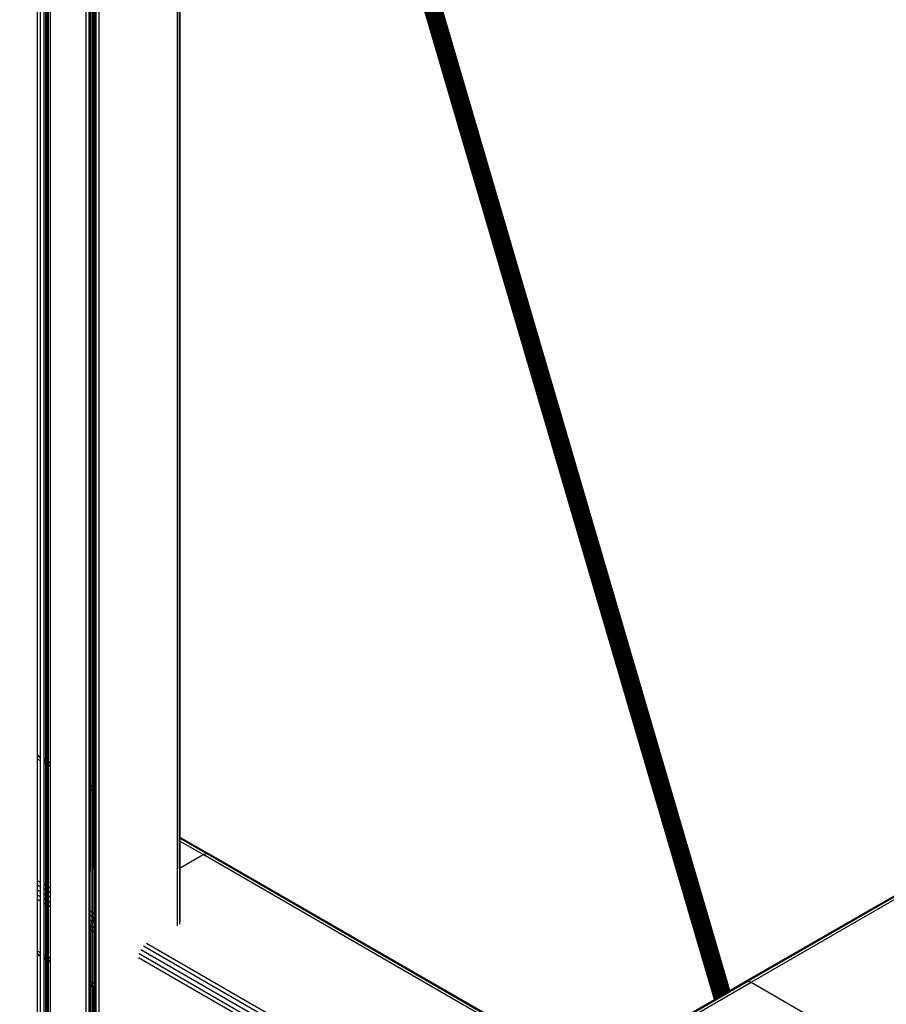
# Model space of a CAD drawing. Header units: millimetres. Extents: x 10 to 1250, y -62 to 528.
# Tile 750 of 909: x 624.087 to 624.691, y 519.915 to 520.601. Entities that reach past the tile are written whole.
import ezdxf

# ---------------------------------------------------------------- set-up
doc = ezdxf.new("R2010")
doc.units = ezdxf.units.MM
doc.header["$LTSCALE"] = 0.05

msp = doc.modelspace()

# ---------------------------------------------------------------- linework, layer by layer
at = {"color": 8}
for p, q in [((624.59499, 519.931), (627.37179, 521.53419)), ((624.59716, 519.93024), (627.37397, 521.53343)), ((624.57682, 519.92122), (624.26824, 520.97443)), ((624.57749, 519.92161), (624.26892, 520.97481)), ((624.57815, 519.92199), (624.26958, 520.9752)), ((624.5788, 519.92237), (624.27023, 520.97557)), ((624.57942, 519.92272), (624.27084, 520.97593)), ((624.58, 519.92306), (624.27142, 520.97626)), ((624.58053, 519.92337), (624.27196, 520.97657)), ((624.58101, 519.92364), (624.27243, 520.97685)), ((624.58142, 519.92388), (624.27285, 520.97708)), ((624.58177, 519.92408), (624.27319, 520.97728)), ((624.58204, 519.92424), (624.27346, 520.97744)), ((624.58223, 519.92435), (624.27365, 520.97755)), ((624.58233, 519.92441), (624.27376, 520.97761)), ((624.57167, 519.91825), (624.26309, 520.97145)), ((624.57173, 519.91828), (624.26315, 520.97149)), ((624.57187, 519.91837), (624.2633, 520.97157)), ((624.57209, 519.9185), (624.26352, 520.9717)), ((624.5724, 519.91867), (624.26382, 520.97187)), ((624.2642, 520.97209), (624.57277, 519.91889)), ((624.57321, 519.91914), (624.26464, 520.97235)), ((624.57371, 519.91943), (624.26514, 520.97264)), ((624.57427, 519.91975), (624.26569, 520.97295)), ((624.57486, 519.9201), (624.26629, 520.9733)), ((624.57549, 519.92046), (624.26692, 520.97366)), ((624.57615, 519.92084), (624.26758, 520.97404)), ((624.19748, 519.96962), (624.19748, 520.93357)), ((624.19888, 520.03143), (624.19888, 520.93438)), ((624.19935, 520.03115), (624.19935, 520.93465)), ((624.13714, 520.06707), (624.13714, 520.89873)), ((624.13836, 520.06637), (624.13836, 520.89944)), ((624.13863, 520.06621), (624.13863, 520.89959)), ((624.13958, 520.06566), (624.13958, 520.90014)), ((624.14062, 520.06506), (624.14062, 520.90074)), ((624.1408, 520.06496), (624.1408, 520.90085)), ((624.14287, 519.67069), (624.14287, 520.90204)), ((624.13384, 519.66547), (624.13384, 520.89683)), ((624.13591, 520.06778), (624.13591, 520.89803)), ((624.1361, 520.06767), (624.1361, 520.89813)), ((624.13637, 520.06751), (624.13637, 520.89829)), ((624.13656, 520.0674), (624.13656, 520.8984)), ((624.10197, 520.08737), (624.10197, 520.87843)), ((624.10442, 520.08596), (624.10442, 520.87984)), ((624.10564, 520.08526), (624.10564, 520.88055)), ((624.10667, 520.08466), (624.10667, 520.88114)), ((624.10686, 520.08455), (624.10686, 520.88125)), ((624.10706, 520.08443), (624.10706, 520.88137)), ((624.10754, 520.08416), (624.10754, 520.88164)), ((624.10893, 520.08336), (624.10893, 520.88245)), ((624.0999, 520.08857), (624.0999, 520.87724)), ((624.59314, 519.93064), (624.94621, 520.13449)), ((624.10197, 520.08737), (624.0999, 520.08857)), ((624.0999, 520.08785), (624.0999, 520.08857)), ((624.10197, 520.08666), (624.0999, 520.08785)), ((624.0999, 520.08584), (624.0999, 520.08785)), ((624.10197, 520.08465), (624.0999, 520.08584)), ((624.0999, 520.00099), (624.0999, 520.08584)), ((624.10197, 520.08666), (624.10197, 520.08737)), ((624.10197, 520.08465), (624.10197, 520.08666)), ((624.10197, 519.9998), (624.10197, 520.08465)), ((624.10564, 520.08526), (624.10442, 520.08596)), ((624.10442, 520.08525), (624.10442, 520.08596)), ((624.10564, 520.08454), (624.10442, 520.08525)), ((624.10442, 520.08324), (624.10442, 520.08525)), ((624.10564, 520.08253), (624.10442, 520.08324)), ((624.10442, 519.99839), (624.10442, 520.08324)), ((624.10667, 520.08466), (624.10564, 520.08526)), ((624.10564, 520.08454), (624.10564, 520.08526)), ((624.10667, 520.08394), (624.10564, 520.08454)), ((624.10564, 520.08253), (624.10564, 520.08454)), ((624.10667, 520.08194), (624.10564, 520.08253)), ((624.10564, 519.99768), (624.10564, 520.08253)), ((624.10686, 520.08455), (624.10667, 520.08466)), ((624.10667, 520.08394), (624.10667, 520.08466)), ((624.10686, 520.08384), (624.10667, 520.08394)), ((624.10667, 520.08194), (624.10667, 520.08394)), ((624.10686, 520.08183), (624.10667, 520.08194)), ((624.10667, 519.99708), (624.10667, 520.08194)), ((624.10706, 520.08443), (624.10686, 520.08455)), ((624.10686, 520.08384), (624.10686, 520.08455)), ((624.10706, 520.08372), (624.10686, 520.08384)), ((624.10686, 520.08183), (624.10686, 520.08384)), ((624.10706, 520.08171), (624.10686, 520.08183)), ((624.10686, 519.99698), (624.10686, 520.08183)), ((624.10754, 520.08416), (624.10706, 520.08443)), ((624.10706, 520.08372), (624.10706, 520.08443)), ((624.10754, 520.08344), (624.10706, 520.08372)), ((624.10706, 520.08171), (624.10706, 520.08372)), ((624.10893, 520.08336), (624.10754, 520.08416)), ((624.10754, 520.08344), (624.10754, 520.08416)), ((624.10893, 520.08264), (624.10754, 520.08344)), ((624.10754, 520.08144), (624.10754, 520.08344)), ((624.10893, 520.08264), (624.10893, 520.08336)), ((624.10893, 520.08063), (624.10893, 520.08264)), ((624.10754, 520.08144), (624.10706, 520.08171)), ((624.10706, 519.99686), (624.10706, 520.08171)), ((624.10893, 520.08063), (624.10754, 520.08144)), ((624.10754, 519.99659), (624.10754, 520.08144)), ((624.10893, 519.99578), (624.10893, 520.08063)), ((624.1361, 520.06767), (624.13591, 520.06778)), ((624.13591, 520.06706), (624.13591, 520.06778)), ((624.1361, 520.06695), (624.13591, 520.06706)), ((624.13591, 520.06505), (624.13591, 520.06706)), ((624.1361, 520.06495), (624.13591, 520.06505)), ((624.13591, 519.9802), (624.13591, 520.06505)), ((624.13637, 520.06751), (624.1361, 520.06767)), ((624.1361, 520.06695), (624.1361, 520.06767)), ((624.13637, 520.0668), (624.1361, 520.06695)), ((624.1361, 520.06495), (624.1361, 520.06695)), ((624.13637, 520.06479), (624.1361, 520.06495)), ((624.1361, 519.9801), (624.1361, 520.06495)), ((624.13656, 520.0674), (624.13637, 520.06751)), ((624.13637, 520.0668), (624.13637, 520.06751)), ((624.13637, 520.06479), (624.13637, 520.0668)), ((624.13656, 520.06669), (624.13637, 520.0668)), ((624.13637, 520.00751), (624.13637, 520.06479)), ((624.13656, 520.06468), (624.13637, 520.06479)), ((624.13656, 520.06669), (624.13656, 520.0674)), ((624.13714, 520.06707), (624.13656, 520.0674)), ((624.13656, 520.06468), (624.13656, 520.06669)), ((624.13714, 520.06636), (624.13656, 520.06669)), ((624.13656, 520.00962), (624.13656, 520.06468)), ((624.13714, 520.06435), (624.13656, 520.06468)), ((624.13836, 520.06637), (624.13714, 520.06707)), ((624.13714, 520.06636), (624.13714, 520.06707)), ((624.13836, 520.06565), (624.13714, 520.06636)), ((624.13714, 520.06435), (624.13714, 520.06636)), ((624.13836, 520.06364), (624.13714, 520.06435)), ((624.13714, 519.9795), (624.13714, 520.06435)), ((624.13863, 520.06621), (624.13836, 520.06637)), ((624.13836, 520.06565), (624.13836, 520.06637)), ((624.13863, 520.06549), (624.13836, 520.06565)), ((624.13836, 520.06364), (624.13836, 520.06565)), ((624.13863, 520.06349), (624.13836, 520.06364)), ((624.13836, 519.97879), (624.13836, 520.06364)), ((624.13863, 520.06549), (624.13863, 520.06621)), ((624.13958, 520.06566), (624.13863, 520.06621)), ((624.13863, 520.06349), (624.13863, 520.06549)), ((624.13958, 520.06495), (624.13863, 520.06549)), ((624.13863, 520.00881), (624.13863, 520.06349)), ((624.13958, 520.06294), (624.13863, 520.06349)), ((624.14062, 520.06506), (624.13958, 520.06566)), ((624.13958, 520.06495), (624.13958, 520.06566)), ((624.14062, 520.06435), (624.13958, 520.06495)), ((624.13958, 520.06294), (624.13958, 520.06495)), ((624.14062, 520.06234), (624.13958, 520.06294)), ((624.13958, 519.97809), (624.13958, 520.06294)), ((624.1408, 520.06496), (624.14062, 520.06506)), ((624.14062, 520.06435), (624.14062, 520.06506)), ((624.1408, 520.06424), (624.14062, 520.06435)), ((624.14062, 520.06234), (624.14062, 520.06435)), ((624.1408, 520.06223), (624.14062, 520.06234)), ((624.14062, 519.97749), (624.14062, 520.06234)), ((624.1408, 520.06424), (624.1408, 520.06496)), ((624.1408, 520.06223), (624.1408, 520.06424)), ((624.1408, 519.97738), (624.1408, 520.06223)), ((624.19935, 520.03115), (624.19888, 520.03143)), ((624.19888, 520.03071), (624.19888, 520.03143)), ((624.19935, 520.03044), (624.19888, 520.03071)), ((624.19888, 520.0287), (624.19888, 520.03071)), ((624.19935, 520.02843), (624.19888, 520.0287)), ((624.19888, 520.00962), (624.19888, 520.0287)), ((624.21943, 520.01956), (624.19935, 520.03115)), ((624.19935, 520.03044), (624.19935, 520.03115)), ((624.21758, 520.01991), (624.19935, 520.03044)), ((624.19935, 520.02843), (624.19935, 520.03044)), ((624.2154, 520.01916), (624.19935, 520.02843)), ((624.19935, 520.00989), (624.19935, 520.02843)), ((624.19935, 520.00989), (624.2154, 520.01916)), ((624.2154, 520.01916), (624.21758, 520.01991)), ((624.48093, 519.86586), (624.2154, 520.01916)), ((624.21758, 520.01991), (624.21943, 520.01956)), ((624.48267, 519.86686), (624.21758, 520.01991)), ((624.48329, 519.86722), (624.21943, 520.01956)), ((624.19888, 520.00962), (624.19935, 520.00989)), ((624.19888, 520.00962), (624.19888, 519.97082)), ((624.19935, 519.97223), (624.19935, 520.00989)), ((624.10197, 519.9998), (624.0999, 520.00099)), ((624.0999, 519.99799), (624.0999, 520.00099)), ((624.10197, 519.99679), (624.10197, 519.9998)), ((624.10197, 519.99679), (624.0999, 519.99799)), ((624.0999, 519.99443), (624.0999, 519.99799)), ((624.10197, 519.99323), (624.0999, 519.99443)), ((624.0999, 519.99087), (624.0999, 519.99443)), ((624.10197, 519.99323), (624.10197, 519.99679)), ((624.10197, 519.98968), (624.10197, 519.99323)), ((624.10564, 519.99768), (624.10442, 519.99839)), ((624.10442, 519.99538), (624.10442, 519.99839)), ((624.10564, 519.99467), (624.10442, 519.99538)), ((624.10442, 519.99182), (624.10442, 519.99538)), ((624.10667, 519.99708), (624.10564, 519.99768)), ((624.10564, 519.99467), (624.10564, 519.99768)), ((624.10667, 519.99408), (624.10564, 519.99467)), ((624.10564, 519.99112), (624.10564, 519.99467)), ((624.10686, 519.99698), (624.10667, 519.99708)), ((624.10667, 519.99408), (624.10667, 519.99708)), ((624.10686, 519.99397), (624.10667, 519.99408)), ((624.10667, 519.99052), (624.10667, 519.99408)), ((624.10706, 519.99686), (624.10686, 519.99698)), ((624.10686, 519.99397), (624.10686, 519.99698)), ((624.10706, 519.99385), (624.10686, 519.99397)), ((624.10686, 519.99041), (624.10686, 519.99397)), ((624.10754, 519.99659), (624.10706, 519.99686)), ((624.10706, 519.99385), (624.10706, 519.99686)), ((624.10754, 519.99358), (624.10706, 519.99385)), ((624.10706, 519.99029), (624.10706, 519.99385)), ((624.10893, 519.99578), (624.10754, 519.99659)), ((624.10754, 519.99358), (624.10754, 519.99659)), ((624.10893, 519.99277), (624.10754, 519.99358)), ((624.10754, 519.99002), (624.10754, 519.99358)), ((624.10893, 519.99277), (624.10893, 519.99578)), ((624.10893, 519.98922), (624.10893, 519.99277)), ((624.10197, 519.98968), (624.0999, 519.99087)), ((624.0999, 519.98786), (624.0999, 519.99087)), ((624.10197, 519.98667), (624.0999, 519.98786)), ((624.0999, 519.952), (624.0999, 519.98786)), ((624.10197, 519.98667), (624.10197, 519.98968)), ((624.10197, 519.95081), (624.10197, 519.98667)), ((624.10564, 519.99112), (624.10442, 519.99182)), ((624.10442, 519.98827), (624.10442, 519.99182)), ((624.10564, 519.98756), (624.10442, 519.98827)), ((624.10442, 519.98526), (624.10442, 519.98827)), ((624.10667, 519.99052), (624.10564, 519.99112)), ((624.10564, 519.98756), (624.10564, 519.99112)), ((624.10667, 519.98696), (624.10564, 519.98756)), ((624.10564, 519.98455), (624.10564, 519.98756)), ((624.10686, 519.99041), (624.10667, 519.99052)), ((624.10667, 519.98696), (624.10667, 519.99052)), ((624.10686, 519.98686), (624.10667, 519.98696)), ((624.10667, 519.98396), (624.10667, 519.98696)), ((624.10706, 519.99029), (624.10686, 519.99041)), ((624.10686, 519.98686), (624.10686, 519.99041)), ((624.10706, 519.98674), (624.10686, 519.98686)), ((624.10686, 519.98385), (624.10686, 519.98686)), ((624.10754, 519.99002), (624.10706, 519.99029)), ((624.10706, 519.98674), (624.10706, 519.99029)), ((624.10754, 519.98646), (624.10706, 519.98674)), ((624.10706, 519.98373), (624.10706, 519.98674)), ((624.10893, 519.98922), (624.10754, 519.99002)), ((624.10754, 519.98646), (624.10754, 519.99002)), ((624.10893, 519.98566), (624.10754, 519.98646)), ((624.10754, 519.98346), (624.10754, 519.98646)), ((624.10893, 519.98566), (624.10893, 519.98922)), ((624.10564, 519.98455), (624.10442, 519.98526)), ((624.10442, 519.9494), (624.10442, 519.98526)), ((624.10667, 519.98396), (624.10564, 519.98455)), ((624.10564, 519.94869), (624.10564, 519.98455)), ((624.10686, 519.98385), (624.10667, 519.98396)), ((624.10667, 519.94809), (624.10667, 519.98396)), ((624.10706, 519.98373), (624.10686, 519.98385)), ((624.10686, 519.94799), (624.10686, 519.98385)), ((624.10754, 519.98346), (624.10706, 519.98373)), ((624.10706, 519.94787), (624.10706, 519.98373)), ((624.10893, 519.98265), (624.10754, 519.98346)), ((624.10754, 519.9476), (624.10754, 519.98346)), ((624.10893, 519.98265), (624.10893, 519.98566)), ((624.10893, 519.94679), (624.10893, 519.98265)), ((624.1361, 519.9801), (624.13591, 519.9802)), ((624.13591, 519.97719), (624.13591, 519.9802)), ((624.13714, 519.9795), (624.1361, 519.9801)), ((624.1361, 519.97709), (624.1361, 519.9801)), ((624.13836, 519.97879), (624.13714, 519.9795)), ((624.13714, 519.97649), (624.13714, 519.9795)), ((624.1361, 519.97709), (624.13591, 519.97719)), ((624.13591, 519.97364), (624.13591, 519.97719)), ((624.1361, 519.97353), (624.13591, 519.97364)), ((624.13591, 519.97008), (624.13591, 519.97364)), ((624.13714, 519.97649), (624.1361, 519.97709)), ((624.1361, 519.97353), (624.1361, 519.97709)), ((624.13714, 519.97293), (624.1361, 519.97353)), ((624.1361, 519.96997), (624.1361, 519.97353)), ((624.13836, 519.97578), (624.13714, 519.97649)), ((624.13714, 519.97293), (624.13714, 519.97649)), ((624.1379, 519.97249), (624.13714, 519.97293)), ((624.13714, 519.97073), (624.13714, 519.97293)), ((624.13714, 519.97073), (624.1379, 519.97249)), ((624.1379, 519.97249), (624.13836, 519.97311)), ((624.13836, 519.97223), (624.1379, 519.97249)), ((624.13958, 519.97809), (624.13836, 519.97879)), ((624.13836, 519.97578), (624.13836, 519.97879)), ((624.13958, 519.97508), (624.13836, 519.97578)), ((624.13836, 519.97311), (624.13836, 519.97578)), ((624.13836, 519.97311), (624.13958, 519.97475)), ((624.13836, 519.97223), (624.13836, 519.97311)), ((624.13958, 519.97152), (624.13836, 519.97223)), ((624.13836, 519.96867), (624.13836, 519.97223)), ((624.14062, 519.97749), (624.13958, 519.97809)), ((624.13958, 519.97508), (624.13958, 519.97809)), ((624.13975, 519.97498), (624.13958, 519.97508)), ((624.13958, 519.97475), (624.13958, 519.97508)), ((624.13958, 519.97475), (624.13975, 519.97498)), ((624.13958, 519.97152), (624.13958, 519.97475)), ((624.13975, 519.97498), (624.14062, 519.97568)), ((624.14062, 519.97448), (624.13975, 519.97498)), ((624.1408, 519.97738), (624.14062, 519.97749)), ((624.14062, 519.97568), (624.14062, 519.97749)), ((624.14062, 519.97568), (624.1408, 519.97583)), ((624.14062, 519.97448), (624.14062, 519.97568)), ((624.1408, 519.97437), (624.14062, 519.97448)), ((624.14062, 519.97092), (624.14062, 519.97448)), ((624.1408, 519.97583), (624.1408, 519.97738)), ((624.1408, 519.97437), (624.1408, 519.97583)), ((624.1408, 519.97082), (624.1408, 519.97437)), ((624.1361, 519.96997), (624.13591, 519.97008)), ((624.13591, 519.96707), (624.13591, 519.97008)), ((624.1361, 519.96697), (624.13591, 519.96707)), ((624.13591, 519.93121), (624.13591, 519.96707)), ((624.13667, 519.96965), (624.1361, 519.96997)), ((624.1361, 519.96697), (624.1361, 519.96997)), ((624.13624, 519.96689), (624.1361, 519.96697)), ((624.1361, 519.93111), (624.1361, 519.96697)), ((624.13624, 519.96689), (624.13667, 519.96965)), ((624.13624, 519.93103), (624.13624, 519.96689)), ((624.13714, 519.96637), (624.13624, 519.96689)), ((624.13667, 519.96965), (624.13714, 519.97073)), ((624.13714, 519.96938), (624.13667, 519.96965)), ((624.13714, 519.96938), (624.13714, 519.97073)), ((624.13836, 519.96867), (624.13714, 519.96938)), ((624.13714, 519.96637), (624.13714, 519.96938)), ((624.13836, 519.96566), (624.13714, 519.96637)), ((624.13714, 519.93051), (624.13714, 519.96637)), ((624.13958, 519.96797), (624.13836, 519.96867)), ((624.13836, 519.96566), (624.13836, 519.96867)), ((624.13958, 519.96496), (624.13836, 519.96566)), ((624.13836, 519.9298), (624.13836, 519.96566)), ((624.14062, 519.97092), (624.13958, 519.97152)), ((624.13958, 519.96797), (624.13958, 519.97152)), ((624.14062, 519.96737), (624.13958, 519.96797)), ((624.13958, 519.96496), (624.13958, 519.96797)), ((624.1408, 519.97082), (624.14062, 519.97092)), ((624.14062, 519.96737), (624.14062, 519.97092)), ((624.1408, 519.96726), (624.14062, 519.96737)), ((624.14062, 519.96436), (624.14062, 519.96737)), ((624.1408, 519.96726), (624.1408, 519.97082)), ((624.1408, 519.96425), (624.1408, 519.96726)), ((624.14062, 519.96436), (624.13958, 519.96496)), ((624.13958, 519.9291), (624.13958, 519.96496)), ((624.1408, 519.96425), (624.14062, 519.96436)), ((624.14062, 519.9285), (624.14062, 519.96436)), ((624.1408, 519.92839), (624.1408, 519.96425)), ((624.10197, 519.95081), (624.0999, 519.952)), ((624.0999, 519.95), (624.0999, 519.952)), ((624.40176, 519.82015), (624.17184, 519.9529)), ((624.40484, 519.82193), (624.17369, 519.95538)), ((624.40744, 519.82344), (624.17586, 519.95714)), ((624.10197, 519.9488), (624.0999, 519.95)), ((624.0999, 519.94928), (624.0999, 519.95)), ((624.10197, 519.94809), (624.0999, 519.94928)), ((624.0999, 519.64588), (624.0999, 519.94928)), ((624.10197, 519.9488), (624.10197, 519.95081)), ((624.10197, 519.94809), (624.10197, 519.9488)), ((624.10197, 519.64707), (624.10197, 519.94809)), ((624.10442, 519.94739), (624.10442, 519.9494)), ((624.10564, 519.94869), (624.10442, 519.9494)), ((624.10564, 519.94668), (624.10442, 519.94739)), ((624.10442, 519.94667), (624.10442, 519.94739)), ((624.10442, 519.64848), (624.10442, 519.94667)), ((624.10564, 519.94597), (624.10442, 519.94667)), ((624.10564, 519.94668), (624.10564, 519.94869)), ((624.10667, 519.94809), (624.10564, 519.94869)), ((624.10667, 519.94609), (624.10564, 519.94668)), ((624.10564, 519.94597), (624.10564, 519.94668)), ((624.10564, 519.64919), (624.10564, 519.94597)), ((624.10667, 519.94537), (624.10564, 519.94597)), ((624.10667, 519.94609), (624.10667, 519.94809)), ((624.10686, 519.94799), (624.10667, 519.94809)), ((624.10667, 519.94537), (624.10667, 519.94609)), ((624.10686, 519.94598), (624.10667, 519.94609)), ((624.10667, 519.64979), (624.10667, 519.94537)), ((624.10686, 519.94526), (624.10667, 519.94537)), ((624.10706, 519.94787), (624.10686, 519.94799)), ((624.10686, 519.94598), (624.10686, 519.94799)), ((624.10686, 519.94526), (624.10686, 519.94598)), ((624.10706, 519.94586), (624.10686, 519.94598)), ((624.10686, 519.64989), (624.10686, 519.94526)), ((624.10706, 519.94515), (624.10686, 519.94526)), ((624.10754, 519.9476), (624.10706, 519.94787)), ((624.10706, 519.94586), (624.10706, 519.94787)), ((624.10706, 519.94515), (624.10706, 519.94586)), ((624.10754, 519.94559), (624.10706, 519.94586)), ((624.10706, 519.65001), (624.10706, 519.94515)), ((624.10754, 519.94487), (624.10706, 519.94515)), ((624.10893, 519.94679), (624.10754, 519.9476)), ((624.10754, 519.94559), (624.10754, 519.9476)), ((624.10893, 519.94478), (624.10754, 519.94559)), ((624.10754, 519.94487), (624.10754, 519.94559)), ((624.10754, 519.65029), (624.10754, 519.94487)), ((624.10893, 519.94407), (624.10754, 519.94487)), ((624.10893, 519.94478), (624.10893, 519.94679)), ((624.10893, 519.94407), (624.10893, 519.94478)), ((624.39607, 519.81687), (624.17018, 519.94729)), ((624.39868, 519.81837), (624.17061, 519.95005)), ((624.10893, 519.65109), (624.10893, 519.94407)), ((621.83515, 518.3376), (624.59499, 519.931)), ((624.1361, 519.93111), (624.13591, 519.93121)), ((624.13591, 519.9292), (624.13591, 519.93121)), ((624.13624, 519.93103), (624.1361, 519.93111)), ((624.1361, 519.9291), (624.1361, 519.93111)), ((624.13667, 519.92877), (624.13624, 519.93103)), ((624.13714, 519.93051), (624.13624, 519.93103)), ((624.59314, 519.93064), (624.59499, 519.931)), ((624.59499, 519.931), (624.59716, 519.93024)), ((621.83732, 518.33685), (624.59716, 519.93024)), ((624.1361, 519.9291), (624.13591, 519.9292)), ((624.13591, 519.92849), (624.13591, 519.9292)), ((624.13591, 519.66667), (624.13591, 519.92849)), ((624.1361, 519.92838), (624.13591, 519.92849)), ((624.13667, 519.92877), (624.1361, 519.9291)), ((624.1361, 519.92838), (624.1361, 519.9291)), ((624.1361, 519.66678), (624.1361, 519.92838)), ((624.13637, 519.92822), (624.1361, 519.92838)), ((624.13637, 519.66693), (624.13637, 519.92822)), ((624.13656, 519.92812), (624.13637, 519.92822)), ((624.13656, 519.66704), (624.13656, 519.92812)), ((624.13714, 519.92778), (624.13656, 519.92812)), ((624.13714, 519.92823), (624.13667, 519.92877)), ((624.13714, 519.9285), (624.13667, 519.92877)), ((624.13836, 519.9298), (624.13714, 519.93051)), ((624.13714, 519.9285), (624.13714, 519.93051)), ((624.13714, 519.92823), (624.13714, 519.9285)), ((624.13836, 519.92779), (624.13714, 519.9285)), ((624.1379, 519.92734), (624.13714, 519.92823)), ((624.13714, 519.92778), (624.13714, 519.92823)), ((624.13714, 519.66737), (624.13714, 519.92778)), ((624.1379, 519.92734), (624.13714, 519.92778)), ((624.13836, 519.92708), (624.1379, 519.92734)), ((624.13958, 519.9291), (624.13836, 519.9298)), ((624.13836, 519.92779), (624.13836, 519.9298)), ((624.13836, 519.92708), (624.13836, 519.92779)), ((624.13958, 519.92709), (624.13836, 519.92779)), ((624.13836, 519.66808), (624.13836, 519.92708)), ((624.13863, 519.92692), (624.13836, 519.92708)), ((624.13863, 519.66824), (624.13863, 519.92692)), ((624.13958, 519.92637), (624.13863, 519.92692)), ((624.14062, 519.9285), (624.13958, 519.9291)), ((624.13958, 519.92709), (624.13958, 519.9291)), ((624.13958, 519.92637), (624.13958, 519.92709)), ((624.14062, 519.92649), (624.13958, 519.92709)), ((624.13958, 519.66878), (624.13958, 519.92637)), ((624.14062, 519.92578), (624.13958, 519.92637)), ((624.1408, 519.92839), (624.14062, 519.9285)), ((624.14062, 519.92649), (624.14062, 519.9285)), ((624.1408, 519.92638), (624.14062, 519.92649)), ((624.14062, 519.92578), (624.14062, 519.92649)), ((624.14062, 519.66938), (624.14062, 519.92578)), ((624.1408, 519.92567), (624.14062, 519.92578)), ((624.1408, 519.92638), (624.1408, 519.92839)), ((624.1408, 519.92567), (624.1408, 519.92638)), ((624.1408, 519.66949), (624.1408, 519.92567)), ((624.58142, 519.92388), (624.58177, 519.92408)), ((624.58177, 519.92408), (624.58204, 519.92424)), ((624.58204, 519.92424), (624.58223, 519.92435)), ((624.58223, 519.92435), (624.58233, 519.92441)), ((624.58233, 519.92441), (624.59314, 519.93064)), ((624.59716, 519.93024), (624.67064, 519.88782)), ((624.48329, 519.86722), (624.57167, 519.91825)), ((624.57167, 519.91825), (624.57173, 519.91828)), ((624.57173, 519.91828), (624.57187, 519.91837)), ((624.57187, 519.91837), (624.57209, 519.9185)), ((624.57209, 519.9185), (624.5724, 519.91867)), ((624.5724, 519.91867), (624.57277, 519.91889)), ((624.57277, 519.91889), (624.57321, 519.91914)), ((624.57321, 519.91914), (624.57371, 519.91943)), ((624.57371, 519.91943), (624.57427, 519.91975)), ((624.57427, 519.91975), (624.57486, 519.9201)), ((624.57486, 519.9201), (624.57549, 519.92046)), ((624.57549, 519.92046), (624.57615, 519.92084)), ((624.57615, 519.92084), (624.57682, 519.92122)), ((624.57682, 519.92122), (624.57749, 519.92161)), ((624.57749, 519.92161), (624.57815, 519.92199)), ((624.57815, 519.92199), (624.5788, 519.92237)), ((624.5788, 519.92237), (624.57942, 519.92272)), ((624.57942, 519.92272), (624.58, 519.92306)), ((624.58, 519.92306), (624.58053, 519.92337)), ((624.58053, 519.92337), (624.58101, 519.92364)), ((624.58101, 519.92364), (624.58142, 519.92388))]:
    msp.add_line(p, q, dxfattribs=at)

doc.saveas('drawing.dxf')
